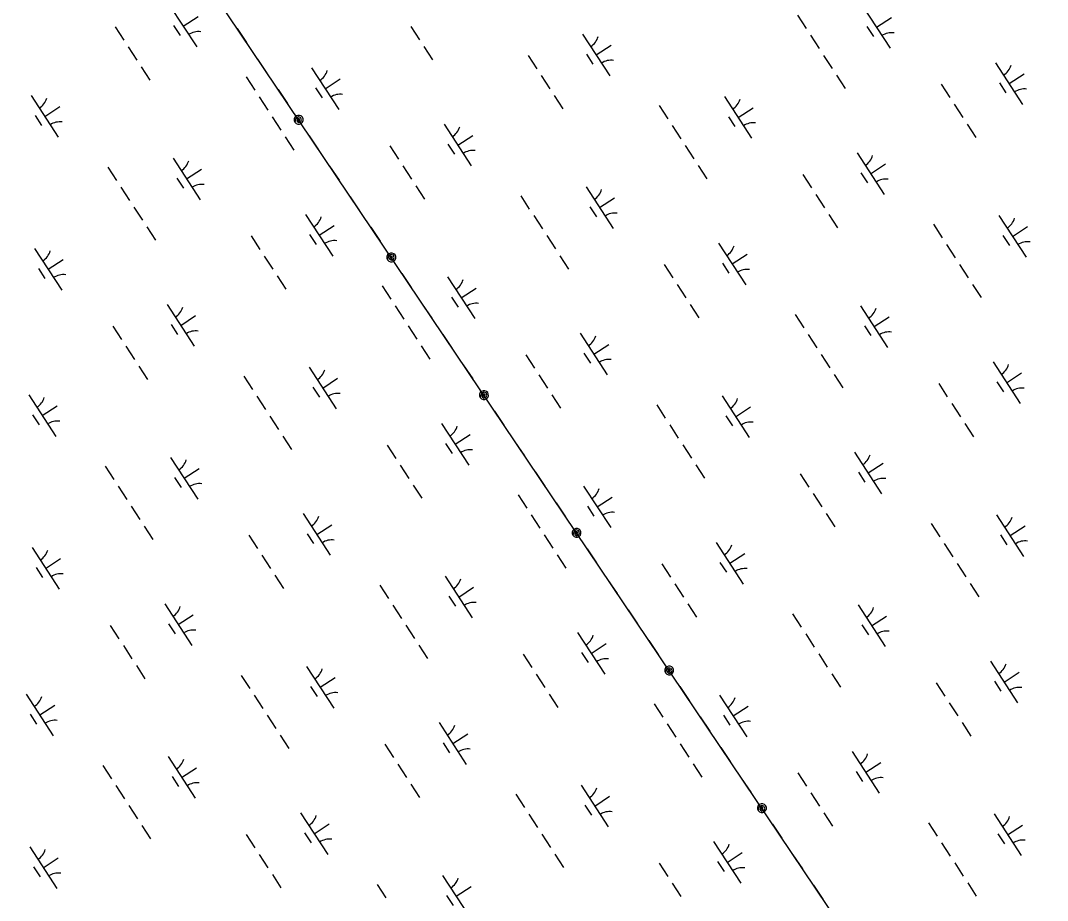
# Model space of a CAD drawing. Extents: x 3953924 to 3974542, y 193747 to 216192.
# Drawn here: x 3968214 to 3969248, y 200506 to 201392 of the extents above; entities that cross this region are included whole.
import ezdxf

# ---------------------------------------------------------------- set-up
doc = ezdxf.new("R2010")
doc.units = 0
for name, color, linetype in [('V-GRID-MAJR', 7, 'Continuous'), ('V-UTIL-LINE', 7, 'Continuous'), ('V-WETL-SWMP', 7, 'Continuous')]:
    doc.layers.add(name, color=color, linetype=linetype)

msp = doc.modelspace()

# ---------------------------------------------------------------- linework, layer by layer
at = {"layer": 'V-GRID-MAJR'}
msp.add_spline([(3963152.5, 200318.9), (3967932.3, 200408.2), (3973258, 200508.6), (3973424, 200511.7)], degree=3, dxfattribs=at)
at = {"layer": 'V-UTIL-LINE'}
for points in [[(3969933.5, 199153.6), (3965324.7, 205998.6), (3961472.6, 211752)], [(3968441.7, 201369.3), (3968432.2, 201383.4)], [(3968462.3, 201338.6), (3968452.8, 201352.7)], [(3968483, 201307.9), (3968473.5, 201322)], [(3968493.9, 201291.7), (3968493.4, 201290.4), (3968494.5, 201290.7), (3968495, 201291.9), (3968494, 201293.1), (3968492.6, 201292.2), (3968492.1, 201289.9), (3968493.9, 201288.8), (3968496.2, 201289.6), (3968496.7, 201291.8), (3968495.9, 201293.9), (3968493.6, 201294.5), (3968491.2, 201293.1), (3968490.2, 201289.2), (3968491.4, 201288), (3968493, 201287.3), (3968494.8, 201287.3), (3968496.4, 201288), (3968497.6, 201289.2), (3968498.3, 201290.9), (3968498.3, 201292.6), (3968497.6, 201294.2), (3968496.4, 201295.5), (3968494.8, 201296.1), (3968493, 201296.1), (3968491.4, 201295.5), (3968490.1, 201294.2), (3968489.5, 201292.6), (3968489.5, 201290.8), (3968490.2, 201289.2)], [(3968514.3, 201261.5), (3968504.8, 201275.6)], [(3968534.9, 201230.8), (3968525.4, 201244.9)], [(3968555.6, 201200.1), (3968546.1, 201214.2)], [(3968576.3, 201169.4), (3968566.8, 201183.5)], [(3968587.2, 201153.2), (3968586.6, 201151.9), (3968587.8, 201152.1), (3968588.2, 201153.4), (3968587.3, 201154.5), (3968585.8, 201153.7), (3968585.3, 201151.4), (3968587.2, 201150.3), (3968589.5, 201151), (3968590, 201153.2), (3968589.2, 201155.3), (3968586.9, 201156), (3968584.5, 201154.6), (3968583.4, 201150.7), (3968584.7, 201149.4), (3968586.3, 201148.8), (3968588.1, 201148.8), (3968589.7, 201149.5), (3968590.9, 201150.7), (3968591.6, 201152.3), (3968591.6, 201154.1), (3968590.9, 201155.7), (3968589.7, 201156.9), (3968588, 201157.6), (3968586.3, 201157.6), (3968584.7, 201156.9), (3968583.4, 201155.7), (3968582.7, 201154.1), (3968582.8, 201152.3), (3968583.4, 201150.7)], [(3968607.5, 201122.9), (3968598, 201137)], [(3968628.2, 201092.2), (3968618.7, 201106.3)], [(3968648.9, 201061.6), (3968639.4, 201075.7)], [(3968669.5, 201030.9), (3968660, 201045)], [(3968680.4, 201014.7), (3968679.9, 201013.3), (3968681, 201013.6), (3968681.5, 201014.9), (3968680.6, 201016), (3968679.1, 201015.1), (3968678.6, 201012.8), (3968680.4, 201011.7), (3968682.7, 201012.5), (3968683.3, 201014.7), (3968682.5, 201016.8), (3968680.2, 201017.5), (3968677.8, 201016.1), (3968676.7, 201012.2), (3968677.9, 201010.9), (3968679.6, 201010.2), (3968681.3, 201010.3), (3968682.9, 201010.9), (3968684.2, 201012.2), (3968684.9, 201013.8), (3968684.8, 201015.6), (3968684.2, 201017.2), (3968682.9, 201018.4), (3968681.3, 201019.1), (3968679.5, 201019.1), (3968677.9, 201018.4), (3968676.7, 201017.2), (3968676, 201015.5), (3968676, 201013.8), (3968676.7, 201012.2)], [(3968700.8, 200984.4), (3968691.3, 200998.5)], [(3968721.5, 200953.7), (3968712, 200967.8)], [(3968742.1, 200923), (3968732.6, 200937.1)], [(3968762.8, 200892.3), (3968753.3, 200906.4)], [(3968773.7, 200876.1), (3968773.2, 200874.8), (3968774.3, 200875.1), (3968774.8, 200876.4), (3968773.8, 200877.5), (3968772.4, 200876.6), (3968771.9, 200874.3), (3968773.7, 200873.2), (3968776, 200874), (3968776.6, 200876.2), (3968775.7, 200878.3), (3968773.4, 200879), (3968771.1, 200877.6), (3968770, 200873.6), (3968771.2, 200872.4), (3968772.8, 200871.7), (3968774.6, 200871.7), (3968776.2, 200872.4), (3968777.5, 200873.7), (3968778.1, 200875.3), (3968778.1, 200877), (3968777.4, 200878.7), (3968776.2, 200879.9), (3968774.6, 200880.6), (3968772.8, 200880.6), (3968771.2, 200879.9), (3968770, 200878.6), (3968769.3, 200877), (3968769.3, 200875.2), (3968770, 200873.6)], [(3968794.1, 200845.9), (3968784.6, 200860)], [(3968814.7, 200815.2), (3968805.2, 200829.3)], [(3968835.4, 200784.5), (3968825.9, 200798.6)], [(3968856.1, 200753.8), (3968846.6, 200767.9)], [(3968867, 200737.6), (3968866.5, 200736.3), (3968867.6, 200736.5), (3968868.1, 200737.8), (3968867.1, 200739), (3968865.7, 200738.1), (3968865.1, 200735.8), (3968867, 200734.7), (3968869.3, 200735.4), (3968869.8, 200737.7), (3968869, 200739.7), (3968866.7, 200740.4), (3968864.3, 200739), (3968863.2, 200735.1), (3968864.5, 200733.9), (3968866.1, 200733.2), (3968867.9, 200733.2), (3968869.5, 200733.9), (3968870.7, 200735.1), (3968871.4, 200736.8), (3968871.4, 200738.5), (3968870.7, 200740.1), (3968869.5, 200741.4), (3968867.8, 200742), (3968866.1, 200742), (3968864.5, 200741.3), (3968863.2, 200740.1), (3968862.6, 200738.5), (3968862.6, 200736.7), (3968863.2, 200735.1)], [(3968887.3, 200707.4), (3968877.9, 200721.5)], [(3968908, 200676.7), (3968898.5, 200690.8)], [(3968928.7, 200646), (3968919.2, 200660.1)], [(3968949.3, 200615.3), (3968939.8, 200629.4)], [(3968960.2, 200599.1), (3968959.7, 200597.7), (3968960.9, 200598), (3968961.3, 200599.3), (3968960.4, 200600.4), (3968958.9, 200599.5), (3968958.4, 200597.3), (3968960.2, 200596.1), (3968962.5, 200596.9), (3968963.1, 200599.1), (3968962.3, 200601.2), (3968960, 200601.9), (3968957.6, 200600.5), (3968956.5, 200596.6), (3968957.8, 200595.3), (3968959.4, 200594.7), (3968961.1, 200594.7), (3968962.8, 200595.4), (3968964, 200596.6), (3968964.7, 200598.2), (3968964.7, 200600), (3968964, 200601.6), (3968962.7, 200602.8), (3968961.1, 200603.5), (3968959.4, 200603.5), (3968957.7, 200602.8), (3968956.5, 200601.6), (3968955.8, 200599.9), (3968955.8, 200598.2), (3968956.5, 200596.6)], [(3968980.6, 200568.8), (3968971.1, 200582.9)], [(3969001.3, 200538.1), (3968991.8, 200552.2)], [(3969021.9, 200507.4), (3969012.5, 200521.5)]]:
    msp.add_lwpolyline(points, dxfattribs=at)
at = {"layer": 'V-WETL-SWMP'}
for p, q in [((3968364, 201406.8), (3968391.3, 201364.9)), ((3969062, 201405.7), (3969089.3, 201363.8)), ((3968377.7, 201385.8), (3968392.7, 201395.6)), ((3968996.2, 201396.8), (3969004.9, 201383.4)), ((3968309.3, 201385.1), (3968318, 201371.7)), ((3968367.9, 201386.6), (3968374.5, 201376.6)), ((3968606.7, 201385.4), (3968615.4, 201372)), ((3969065.9, 201385.6), (3969072.5, 201375.5)), ((3969075.7, 201384.8), (3969090.8, 201394.6)), ((3968779.7, 201377.9), (3968807, 201336)), ((3969009.3, 201376.7), (3969018, 201363.3)), ((3968322.4, 201365), (3968331.1, 201351.6)), ((3968619.8, 201365.3), (3968628.5, 201351.9)), ((3968793.4, 201357), (3968808.5, 201366.8)), ((3968725, 201356.2), (3968733.7, 201342.8)), ((3968783.6, 201357.8), (3968790.2, 201347.7)), ((3969022.4, 201356.5), (3969031.1, 201343.1)), ((3968335.5, 201344.8), (3968344.2, 201331.4)), ((3968506.9, 201343.8), (3968534.2, 201301.9)), ((3969195.5, 201349.1), (3969222.7, 201307.2)), ((3968441.1, 201334.9), (3968449.8, 201321.5)), ((3968738.1, 201336.1), (3968746.8, 201322.7)), ((3969035.5, 201336.4), (3969044.2, 201323)), ((3969209.1, 201328.1), (3969224.2, 201338)), ((3968510.8, 201323.7), (3968517.4, 201313.6)), ((3968520.5, 201322.8), (3968535.6, 201332.7)), ((3969140.7, 201327.4), (3969149.4, 201314)), ((3969199.4, 201329), (3969205.9, 201318.9)), ((3968224.6, 201316), (3968251.9, 201274.1)), ((3968454.2, 201314.8), (3968462.9, 201301.3)), ((3968751.2, 201316), (3968759.9, 201302.6)), ((3968922.6, 201315), (3968949.9, 201273.1)), ((3968238.3, 201295.1), (3968253.3, 201304.9)), ((3968856.8, 201306), (3968865.5, 201292.6)), ((3968936.3, 201294), (3968951.3, 201303.8)), ((3969153.8, 201307.3), (3969162.5, 201293.9)), ((3968228.5, 201295.9), (3968235.1, 201285.8)), ((3968467.3, 201294.6), (3968476, 201281.2)), ((3968926.5, 201294.8), (3968933.1, 201284.8)), ((3968640.3, 201287.2), (3968667.6, 201245.3)), ((3968869.9, 201285.9), (3968878.6, 201272.5)), ((3969166.9, 201287.2), (3969175.6, 201273.8)), ((3968480.4, 201274.5), (3968489.1, 201261.1)), ((3968654, 201266.2), (3968669.1, 201276)), ((3968585.6, 201265.5), (3968594.3, 201252.1)), ((3968644.2, 201267), (3968650.8, 201257)), ((3968883, 201265.8), (3968891.7, 201252.4)), ((3968367.5, 201253.1), (3968394.8, 201211.1)), ((3969056, 201258.3), (3969083.3, 201216.4)), ((3968301.7, 201244.1), (3968310.4, 201230.7)), ((3968381.1, 201232.1), (3968396.2, 201241.9)), ((3968598.7, 201245.4), (3968607.4, 201232)), ((3968896.1, 201245.7), (3968904.8, 201232.3)), ((3969069.7, 201237.4), (3969084.8, 201247.2)), ((3968371.4, 201232.9), (3968378, 201222.9)), ((3969001.3, 201236.7), (3969010, 201223.3)), ((3969059.9, 201238.2), (3969066.5, 201228.2)), ((3968314.8, 201224), (3968323.5, 201210.6)), ((3968611.8, 201225.3), (3968620.5, 201211.9)), ((3968783.2, 201224.2), (3968810.5, 201182.3)), ((3968717.4, 201215.3), (3968726.1, 201201.9)), ((3968796.9, 201203.3), (3968811.9, 201213.1)), ((3969014.4, 201216.6), (3969023.1, 201203.1)), ((3968327.9, 201203.9), (3968336.6, 201190.5)), ((3968787.1, 201204.1), (3968793.7, 201194)), ((3968500.9, 201196.4), (3968528.2, 201154.5)), ((3968730.5, 201195.2), (3968739.2, 201181.8)), ((3969027.5, 201196.4), (3969036.2, 201183)), ((3969198.9, 201195.4), (3969226.2, 201153.5)), ((3968341, 201183.8), (3968349.7, 201170.4)), ((3968514.6, 201175.5), (3968529.7, 201185.3)), ((3969133.1, 201186.5), (3969141.8, 201173)), ((3969212.6, 201174.4), (3969227.7, 201184.3)), ((3968446.2, 201174.8), (3968454.9, 201161.3)), ((3968504.8, 201176.3), (3968511.4, 201166.2)), ((3968743.6, 201175.1), (3968752.3, 201161.7)), ((3968916.6, 201167.6), (3968943.9, 201125.7)), ((3969202.8, 201175.3), (3969209.4, 201165.2)), ((3968228.1, 201162.3), (3968255.4, 201120.4)), ((3969146.2, 201166.3), (3969154.9, 201152.9)), ((3968241.7, 201141.4), (3968256.8, 201151.2)), ((3968459.3, 201154.6), (3968468, 201141.2)), ((3968756.7, 201154.9), (3968765.4, 201141.5)), ((3968920.5, 201147.5), (3968927.1, 201137.4)), ((3968930.3, 201146.7), (3968945.4, 201156.5)), ((3968232, 201142.2), (3968238.5, 201132.1)), ((3968861.9, 201145.9), (3968870.6, 201132.5)), ((3969159.3, 201146.2), (3969168, 201132.8)), ((3968472.4, 201134.5), (3968481.1, 201121.1)), ((3968643.8, 201133.5), (3968671.1, 201091.6)), ((3969172.4, 201126.1), (3969181.1, 201112.7)), ((3968578, 201124.5), (3968586.7, 201111.1)), ((3968657.5, 201112.5), (3968672.5, 201122.3)), ((3968875, 201125.8), (3968883.7, 201112.4)), ((3968361.5, 201105.7), (3968388.8, 201063.8)), ((3968647.7, 201113.3), (3968654.3, 201103.3)), ((3968888.1, 201105.7), (3968896.8, 201092.3)), ((3968591.1, 201104.4), (3968599.8, 201091)), ((3968993.7, 201095.7), (3969002.4, 201082.3)), ((3969059.5, 201104.6), (3969086.8, 201062.7)), ((3968365.4, 201085.6), (3968372, 201075.5)), ((3968375.2, 201084.7), (3968390.2, 201094.6)), ((3969073.2, 201083.7), (3969088.3, 201093.5)), ((3968306.8, 201084), (3968315.5, 201070.6)), ((3968604.2, 201084.3), (3968612.9, 201070.9)), ((3968777.2, 201076.9), (3968804.5, 201035)), ((3969006.8, 201075.6), (3969015.5, 201062.2)), ((3969063.4, 201084.5), (3969070, 201074.5)), ((3968319.9, 201063.9), (3968328.6, 201050.5)), ((3968617.3, 201064.2), (3968626, 201050.8)), ((3968790.9, 201055.9), (3968806, 201065.7)), ((3968722.5, 201055.2), (3968731.2, 201041.8)), ((3968781.1, 201056.7), (3968787.7, 201046.7)), ((3969019.9, 201055.5), (3969028.6, 201042.1)), ((3968333, 201043.8), (3968341.7, 201030.4)), ((3969193, 201048), (3969220.2, 201006.1)), ((3968438.6, 201033.8), (3968447.3, 201020.4)), ((3968504.4, 201042.7), (3968531.7, 201000.8)), ((3968735.6, 201035.1), (3968744.3, 201021.7)), ((3969033, 201035.4), (3969041.7, 201022)), ((3969206.6, 201027.1), (3969221.7, 201036.9)), ((3968508.3, 201022.6), (3968514.9, 201012.5)), ((3968518.1, 201021.8), (3968533.1, 201031.6)), ((3969138.2, 201026.4), (3969146.9, 201012.9)), ((3969196.9, 201027.9), (3969203.4, 201017.8)), ((3968222.1, 201014.9), (3968249.4, 200973)), ((3968451.7, 201013.7), (3968460.4, 201000.3)), ((3968748.7, 201015), (3968757.4, 201001.5)), ((3968920.1, 201013.9), (3968947.4, 200972)), ((3968235.8, 200994), (3968250.8, 201003.8)), ((3968854.3, 201005), (3968863, 200991.6)), ((3968933.8, 200992.9), (3968948.9, 201002.8)), ((3969151.3, 201006.2), (3969160, 200992.8)), ((3968226, 200994.8), (3968232.6, 200984.8)), ((3968464.8, 200993.6), (3968473.5, 200980.2)), ((3968924, 200993.8), (3968930.6, 200983.7)), ((3968637.8, 200986.1), (3968665.1, 200944.2)), ((3968867.4, 200984.9), (3968876.1, 200971.4)), ((3969164.4, 200986.1), (3969173.1, 200972.7)), ((3968477.9, 200973.5), (3968486.6, 200960)), ((3968651.5, 200965.2), (3968666.6, 200975)), ((3968583.1, 200964.4), (3968591.8, 200951)), ((3968641.7, 200966), (3968648.3, 200955.9)), ((3968880.5, 200964.7), (3968889.2, 200951.3)), ((3968365, 200952), (3968392.3, 200910.1)), ((3969053.5, 200957.3), (3969080.8, 200915.4)), ((3968299.2, 200943.1), (3968307.9, 200929.6)), ((3968378.6, 200931), (3968393.7, 200940.9)), ((3968596.2, 200944.3), (3968604.9, 200930.9)), ((3968893.6, 200944.6), (3968902.3, 200931.2)), ((3969067.2, 200936.3), (3969082.3, 200946.2)), ((3968368.9, 200931.9), (3968375.5, 200921.8)), ((3968998.8, 200935.6), (3969007.5, 200922.2)), ((3969057.4, 200937.2), (3969064, 200927.1)), ((3968312.3, 200922.9), (3968321, 200909.5)), ((3968609.3, 200924.2), (3968618, 200910.8)), ((3968780.7, 200923.2), (3968808, 200881.3)), ((3968714.9, 200914.2), (3968723.6, 200900.8)), ((3968794.4, 200902.2), (3968809.4, 200912)), ((3969011.9, 200915.5), (3969020.6, 200902.1)), ((3968325.4, 200902.8), (3968334.1, 200889.4)), ((3968784.6, 200903), (3968791.2, 200893)), ((3968498.4, 200895.4), (3968525.7, 200853.5)), ((3968728, 200894.1), (3968736.7, 200880.7)), ((3969025, 200895.4), (3969033.7, 200882)), ((3969196.4, 200894.3), (3969223.7, 200852.4)), ((3968338.5, 200882.7), (3968347.2, 200869.3)), ((3968512.1, 200874.4), (3968527.2, 200884.2)), ((3969130.6, 200885.4), (3969139.3, 200872)), ((3969210.1, 200873.4), (3969225.2, 200883.2)), ((3968443.7, 200873.7), (3968452.4, 200860.3)), ((3968502.3, 200875.2), (3968508.9, 200865.2)), ((3968741.1, 200874), (3968749.8, 200860.6)), ((3969200.3, 200874.2), (3969206.9, 200864.1)), ((3968225.6, 200861.2), (3968252.9, 200819.3)), ((3968914.1, 200866.5), (3968941.4, 200824.6)), ((3969143.7, 200865.3), (3969152.4, 200851.9)), ((3968239.2, 200840.3), (3968254.3, 200850.1)), ((3968456.8, 200853.6), (3968465.5, 200840.2)), ((3968754.2, 200853.9), (3968762.9, 200840.5)), ((3968927.8, 200845.6), (3968942.9, 200855.4)), ((3968229.5, 200841.1), (3968236, 200831.1)), ((3968859.4, 200844.9), (3968868.1, 200831.5)), ((3968918, 200846.4), (3968924.6, 200836.4)), ((3969156.8, 200845.2), (3969165.5, 200831.8)), ((3968469.9, 200833.5), (3968478.6, 200820.1)), ((3968641.3, 200832.4), (3968668.6, 200790.5)), ((3968575.5, 200823.5), (3968584.2, 200810.1)), ((3968655, 200811.5), (3968670, 200821.3)), ((3968872.5, 200824.7), (3968881.2, 200811.3)), ((3969169.9, 200825.1), (3969178.6, 200811.6)), ((3968645.2, 200812.3), (3968651.8, 200802.2)), ((3968359, 200804.6), (3968386.3, 200762.7)), ((3968588.6, 200803.4), (3968597.3, 200790)), ((3968885.6, 200804.6), (3968894.3, 200791.2)), ((3969057, 200803.6), (3969084.3, 200761.7)), ((3968372.7, 200783.7), (3968387.7, 200793.5)), ((3968991.2, 200794.6), (3968999.9, 200781.2)), ((3969070.7, 200782.6), (3969085.8, 200792.4)), ((3968304.3, 200782.9), (3968313, 200769.5)), ((3968362.9, 200784.5), (3968369.5, 200774.4)), ((3968601.7, 200783.3), (3968610.4, 200769.8)), ((3968774.7, 200775.8), (3968802, 200733.9)), ((3969004.3, 200774.5), (3969013, 200761.1)), ((3969060.9, 200783.4), (3969067.5, 200773.4)), ((3968788.4, 200754.8), (3968803.5, 200764.7)), ((3968317.4, 200762.8), (3968326.1, 200749.4)), ((3968614.8, 200763.1), (3968623.5, 200749.7)), ((3968720, 200754.1), (3968728.7, 200740.7)), ((3968778.6, 200755.7), (3968785.2, 200745.6)), ((3969017.4, 200754.4), (3969026.1, 200741)), ((3969190.5, 200747), (3969217.7, 200705.1)), ((3968330.5, 200742.7), (3968339.2, 200729.3)), ((3968501.9, 200741.7), (3968529.2, 200699.8)), ((3968733.1, 200734), (3968741.8, 200720.6)), ((3969030.5, 200734.3), (3969039.2, 200720.9)), ((3969204.1, 200726), (3969219.2, 200735.8)), ((3968436.1, 200732.7), (3968444.8, 200719.3)), ((3968515.6, 200720.7), (3968530.6, 200730.5)), ((3969135.7, 200725.3), (3969144.4, 200711.9)), ((3969194.4, 200726.8), (3969200.9, 200716.8)), ((3968219.6, 200713.9), (3968246.9, 200672)), ((3968449.2, 200712.6), (3968457.9, 200699.2)), ((3968505.8, 200721.5), (3968512.4, 200711.5)), ((3968746.2, 200713.9), (3968754.9, 200700.5)), ((3968917.6, 200712.8), (3968944.9, 200670.9)), ((3968233.3, 200692.9), (3968248.3, 200702.7)), ((3968851.8, 200703.9), (3968860.5, 200690.5)), ((3969148.8, 200705.2), (3969157.5, 200691.8)), ((3968223.5, 200693.7), (3968230.1, 200683.7)), ((3968462.3, 200692.5), (3968471, 200679.1)), ((3968921.5, 200692.7), (3968928.1, 200682.6)), ((3968931.3, 200691.9), (3968946.4, 200701.7)), ((3968635.3, 200685.1), (3968662.6, 200643.1)), ((3968864.9, 200683.8), (3968873.6, 200670.4)), ((3969161.9, 200685.1), (3969170.6, 200671.6)), ((3968475.4, 200672.4), (3968484.1, 200659)), ((3968649, 200664.1), (3968664.1, 200673.9)), ((3968580.6, 200663.4), (3968589.3, 200650)), ((3968639.2, 200664.9), (3968645.8, 200654.9)), ((3968878, 200663.7), (3968886.7, 200650.3)), ((3968362.5, 200650.9), (3968389.8, 200609)), ((3969051.1, 200656.2), (3969078.3, 200614.3)), ((3968296.7, 200642), (3968305.4, 200628.6)), ((3968593.7, 200643.3), (3968602.4, 200629.8)), ((3968891.1, 200643.6), (3968899.8, 200630.2)), ((3969064.7, 200635.3), (3969079.8, 200645.1)), ((3968366.4, 200630.8), (3968373, 200620.7)), ((3968376.1, 200630), (3968391.2, 200639.8)), ((3968996.3, 200634.5), (3969005, 200621.1)), ((3969055, 200636.1), (3969061.5, 200626)), ((3968309.8, 200621.9), (3968318.5, 200608.5)), ((3968606.8, 200623.1), (3968615.5, 200609.7)), ((3968778.2, 200622.1), (3968805.5, 200580.2)), ((3968712.4, 200613.2), (3968721.1, 200599.8)), ((3968791.9, 200601.1), (3968806.9, 200611)), ((3969009.4, 200614.4), (3969018.1, 200601)), ((3968322.9, 200601.8), (3968331.6, 200588.4)), ((3968782.1, 200602), (3968788.7, 200591.9)), ((3968495.9, 200594.3), (3968523.2, 200552.4)), ((3968725.5, 200593), (3968734.2, 200579.6)), ((3969022.5, 200594.3), (3969031.2, 200580.9)), ((3969193.9, 200593.3), (3969221.2, 200551.4)), ((3968336, 200581.6), (3968344.7, 200568.2)), ((3968509.6, 200573.4), (3968524.7, 200583.2)), ((3969128.1, 200584.3), (3969136.8, 200570.9)), ((3969207.6, 200572.3), (3969222.7, 200582.1)), ((3968441.2, 200572.6), (3968449.9, 200559.2)), ((3968499.8, 200574.2), (3968506.4, 200564.1)), ((3968738.6, 200572.9), (3968747.3, 200559.5)), ((3969197.8, 200573.1), (3969204.4, 200563.1)), ((3968223.1, 200560.2), (3968250.4, 200518.3)), ((3968911.6, 200565.5), (3968938.9, 200523.6)), ((3969141.2, 200564.2), (3969149.9, 200550.8)), ((3968236.7, 200539.2), (3968251.8, 200549)), ((3968454.3, 200552.5), (3968463, 200539.1)), ((3968751.7, 200552.8), (3968760.4, 200539.4)), ((3968925.3, 200544.5), (3968940.4, 200554.3)), ((3968227, 200540), (3968233.6, 200530)), ((3968856.9, 200543.8), (3968865.6, 200530.4)), ((3968915.5, 200545.3), (3968922.1, 200535.3)), ((3969154.3, 200544.1), (3969163, 200530.7)), ((3968467.4, 200532.4), (3968476.1, 200519)), ((3968638.8, 200531.3), (3968666.1, 200489.4)), ((3968573, 200522.4), (3968581.7, 200509)), ((3968652.5, 200510.4), (3968667.5, 200520.2)), ((3968870, 200523.7), (3968878.7, 200510.3)), ((3969167.4, 200524), (3969176.1, 200510.6)), ((3968642.7, 200511.2), (3968649.3, 200501.2))]:
    msp.add_line(p, q, dxfattribs=at)
for centre, start, end in [((3968392.9, 201362.8), 82.2901, 123.8337), ((3968778.5, 201380.3), 302.2901, 343.8338), ((3969090.9, 201361.7), 82.2901, 123.8337), ((3968808.6, 201334), 82.2901, 123.8337), ((3969194.2, 201351.4), 302.2901, 343.8338), ((3968505.7, 201346.1), 302.2901, 343.8338), ((3969224.4, 201305.1), 82.2901, 123.8337), ((3968223.4, 201318.3), 302.2901, 343.8338), ((3968535.8, 201299.8), 82.2901, 123.8337), ((3968921.4, 201317.3), 302.2901, 343.8338), ((3968253.5, 201272), 82.2901, 123.8337), ((3968639.1, 201289.5), 302.2901, 343.8338), ((3968951.5, 201271), 82.2901, 123.8337), ((3968669.2, 201243.2), 82.2901, 123.8337), ((3968366.3, 201255.4), 302.2901, 343.8338), ((3969054.8, 201260.7), 302.2901, 343.8338), ((3969085, 201214.4), 82.2901, 123.8337), ((3968396.4, 201209.1), 82.2901, 123.8337), ((3968782, 201226.5), 302.2901, 343.8338), ((3968499.7, 201198.8), 302.2901, 343.8338), ((3968812.1, 201180.2), 82.2901, 123.8337), ((3969197.7, 201197.7), 302.2901, 343.8338), ((3968529.8, 201152.5), 82.2901, 123.8337), ((3969227.8, 201151.4), 82.2901, 123.8337), ((3968226.9, 201164.6), 302.2901, 343.8338), ((3968915.4, 201169.9), 302.2901, 343.8338), ((3968945.5, 201123.6), 82.2901, 123.8337), ((3968257, 201118.3), 82.2901, 123.8337), ((3968642.6, 201135.8), 302.2901, 343.8338), ((3968672.7, 201089.5), 82.2901, 123.8337), ((3968360.3, 201108), 302.2901, 343.8338), ((3969058.3, 201107), 302.2901, 343.8338), ((3968390.4, 201061.7), 82.2901, 123.8337), ((3968776, 201079.2), 302.2901, 343.8338), ((3969088.4, 201060.7), 82.2901, 123.8337), ((3968806.1, 201032.9), 82.2901, 123.8337), ((3969191.7, 201050.4), 302.2901, 343.8338), ((3968503.2, 201045.1), 302.2901, 343.8338), ((3968220.9, 201017.3), 302.2901, 343.8338), ((3968533.3, 200998.8), 82.2901, 123.8337), ((3969221.9, 201004.1), 82.2901, 123.8337), ((3968918.9, 201016.2), 302.2901, 343.8338), ((3968251, 200971), 82.2901, 123.8337), ((3968636.6, 200988.4), 302.2901, 343.8338), ((3968949, 200969.9), 82.2901, 123.8337), ((3968666.7, 200942.1), 82.2901, 123.8337), ((3969052.3, 200959.6), 302.2901, 343.8338), ((3968363.8, 200954.3), 302.2901, 343.8338), ((3969082.5, 200913.3), 82.2901, 123.8337), ((3968393.9, 200908), 82.2901, 123.8337), ((3968779.5, 200925.5), 302.2901, 343.8338), ((3968497.2, 200897.7), 302.2901, 343.8338), ((3968809.6, 200879.2), 82.2901, 123.8337), ((3969195.2, 200896.7), 302.2901, 343.8338), ((3968527.3, 200851.4), 82.2901, 123.8337), ((3969225.3, 200850.4), 82.2901, 123.8337), ((3968224.4, 200863.6), 302.2901, 343.8338), ((3968912.9, 200868.9), 302.2901, 343.8338), ((3968943.1, 200822.6), 82.2901, 123.8337), ((3968254.5, 200817.3), 82.2901, 123.8337), ((3968640.1, 200834.7), 302.2901, 343.8338), ((3968670.2, 200788.4), 82.2901, 123.8337), ((3968357.8, 200807), 302.2901, 343.8338), ((3969055.8, 200805.9), 302.2901, 343.8338), ((3968387.9, 200760.7), 82.2901, 123.8337), ((3969085.9, 200759.6), 82.2901, 123.8337), ((3968773.5, 200778.1), 302.2901, 343.8338), ((3968803.6, 200731.8), 82.2901, 123.8337), ((3969189.2, 200749.3), 302.2901, 343.8338), ((3968500.7, 200744), 302.2901, 343.8338), ((3968530.8, 200697.7), 82.2901, 123.8337), ((3969219.4, 200703), 82.2901, 123.8337), ((3968218.4, 200716.2), 302.2901, 343.8338), ((3968916.4, 200715.2), 302.2901, 343.8338), ((3968248.5, 200669.9), 82.2901, 123.8337), ((3968634.1, 200687.4), 302.2901, 343.8338), ((3968946.5, 200668.9), 82.2901, 123.8337), ((3968664.2, 200641.1), 82.2901, 123.8337), ((3969049.8, 200658.5), 302.2901, 343.8338), ((3968361.3, 200653.2), 302.2901, 343.8338), ((3969080, 200612.2), 82.2901, 123.8337), ((3968391.4, 200607), 82.2901, 123.8337), ((3968777, 200624.4), 302.2901, 343.8338), ((3968494.7, 200596.6), 302.2901, 343.8338), ((3968807.1, 200578.1), 82.2901, 123.8337), ((3969192.7, 200595.6), 302.2901, 343.8338), ((3968524.8, 200550.3), 82.2901, 123.8337), ((3968221.9, 200562.5), 302.2901, 343.8338), ((3968910.4, 200567.8), 302.2901, 343.8338), ((3969222.8, 200549.3), 82.2901, 123.8337), ((3968940.6, 200521.5), 82.2901, 123.8337), ((3968252, 200516.2), 82.2901, 123.8337), ((3968637.6, 200533.7), 302.2901, 343.8338)]:
    msp.add_arc(centre, 17.6, start, end, dxfattribs=at)

doc.saveas('drawing.dxf')
